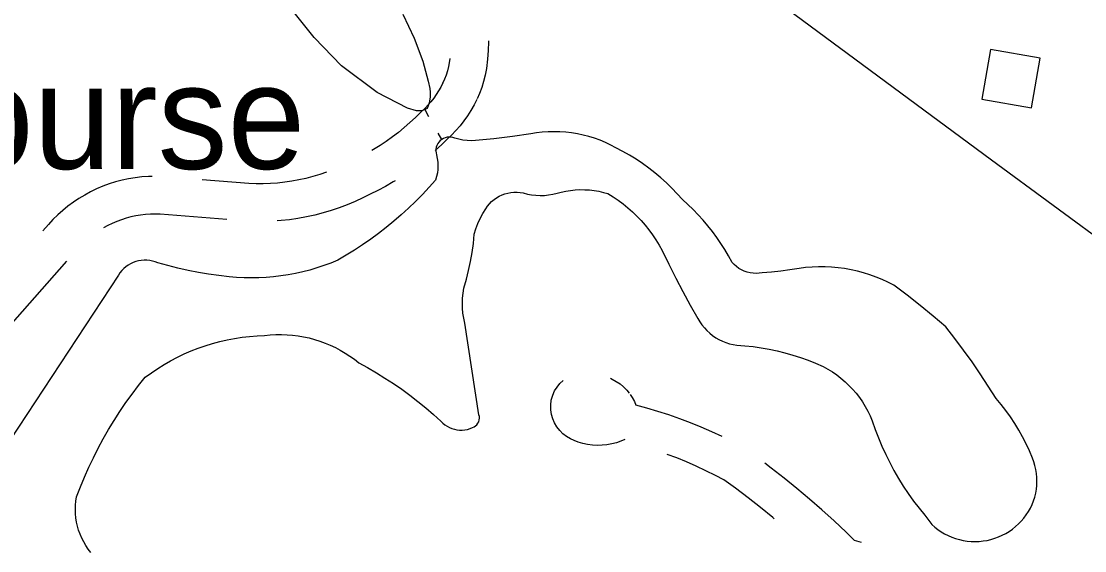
# Model space of a CAD drawing. Extents: x 3568792 to 3606828, y 529143 to 554785.
# Drawn here: x 3585665 to 3586510, y 536422 to 536843 of the extents above; entities that cross this region are included whole.
import ezdxf

# ---------------------------------------------------------------- set-up
doc = ezdxf.new("R2010")
doc.units = 0
for name, color, linetype in [('V-BLDG-IDEN', 7, 'Continuous'), ('V-BLDG-OTLN', 7, 'Continuous'), ('V-ROAD-CNTR', 7, 'Continuous'), ('V-SITE-OTLN', 7, 'Continuous'), ('V-TOPO-SHOR', 7, 'Continuous')]:
    doc.layers.add(name, color=color, linetype=linetype)

msp = doc.modelspace()

# ---------------------------------------------------------------- linework, layer by layer
at = {"layer": 'V-BLDG-OTLN'}
msp.add_lwpolyline([(3586474.63, 536813.33), (3586435.23, 536820.27), (3586428.3, 536780.87), (3586467.69, 536773.94)], close=True, dxfattribs=at)
at = {"layer": 'V-ROAD-CNTR'}
msp.add_line((3585700.82, 536652.21), (3585634.72, 536577.17), dxfattribs=at)
for points in [[(3586036.22, 536827.22), (3586036.22, 536826.5), (3586035.99, 536819.56), (3586035.52, 536812.63), (3586034.77, 536805.19), (3586033.66, 536799.86), (3586032.37, 536794.99), (3586030.84, 536790.2), (3586029.07, 536785.49), (3586027.21, 536781.23)], [(3586005.42, 536813.1), (3586005.08, 536809.79), (3586004.45, 536806.76), (3586003.56, 536803.38), (3586002.5, 536800.05), (3586001.26, 536796.78), (3585999.71, 536793.22)], [(3586000.04, 536793.92), (3585998.31, 536790.45), (3585996.59, 536787.4), (3585994.72, 536784.46), (3585992.71, 536781.61), (3585990.55, 536778.87), (3585988.25, 536776.25), (3585985.83, 536773.75), (3585982.8, 536770.94), (3585978.19, 536766.35), (3585973.81, 536762.25), (3585969.3, 536758.29), (3585964.66, 536754.49), (3585959.9, 536750.83), (3585955.03, 536747.32), (3585950.03, 536743.98), (3585944.94, 536740.79), (3585943.58, 536740)], [(3586026.89, 536780.53), (3586024.81, 536776.37), (3586022.34, 536771.99), (3586019.65, 536767.75), (3586016.74, 536763.64), (3586013.63, 536759.69), (3586010.32, 536755.91), (3586006.81, 536752.3), (3586003.61, 536749.33), (3585999.04, 536744.77), (3585993.95, 536740.01), (3585993.95, 536740)], [(3585768.83, 536719.54), (3585766.09, 536719.47), (3585760.77, 536719.08), (3585755.47, 536718.45), (3585750.21, 536717.57), (3585744.99, 536716.44), (3585739.84, 536715.08), (3585734.75, 536713.47), (3585729.74, 536711.62), (3585724.83, 536709.54), (3585720.02, 536707.24), (3585715.32, 536704.71), (3585710.75, 536701.96), (3585706.31, 536699), (3585702.01, 536695.84), (3585697.87, 536692.48), (3585693.89, 536688.93), (3585690.08, 536685.19), (3585686.55, 536681.4), (3585682.11, 536676.36)], [(3585907.55, 536722.76), (3585902.22, 536720.97), (3585896.74, 536719.35), (3585891.21, 536717.93), (3585885.63, 536716.71), (3585880.01, 536715.69), (3585874.35, 536714.87), (3585868.67, 536714.26), (3585862.98, 536713.85), (3585857.27, 536713.65), (3585851.55, 536713.66), (3585845.9, 536713.87), (3585808.72, 536716.89)], [(3585962.01, 536716.08), (3585960.43, 536715.1), (3585954.4, 536711.59), (3585948.26, 536708.28), (3585942.28, 536705.3), (3585936.5, 536702.38), (3585930.32, 536699.53), (3585924.05, 536696.91), (3585917.69, 536694.52), (3585911.25, 536692.36), (3585904.73, 536690.43), (3585898.15, 536688.74), (3585891.52, 536687.28), (3585884.83, 536686.07), (3585878.1, 536685.1), (3585871.35, 536684.37), (3585868.29, 536684.15)], [(3585828.36, 536685.19), (3585775.31, 536689.51), (3585771.47, 536689.59), (3585767.55, 536689.49), (3585763.63, 536689.21), (3585759.72, 536688.75), (3585755.86, 536688.1), (3585752.01, 536687.27), (3585748.21, 536686.26), (3585744.47, 536685.07), (3585740.79, 536683.72), (3585737.17, 536682.19), (3585733.62, 536680.49), (3585730.41, 536678.76)], [(3586133.21, 536559.08), (3586134.63, 536558.45), (3586137.81, 536556.66), (3586140.8, 536554.57), (3586143.59, 536552.22), (3586146.14, 536549.61), (3586147.99, 536547.34)], [(3586144.65, 536510.55), (3586141.49, 536509.17), (3586137.86, 536507.92), (3586134.15, 536506.95), (3586130.35, 536506.26), (3586126.53, 536505.88), (3586122.69, 536505.79), (3586118.86, 536506.01), (3586115.05, 536506.51), (3586111.28, 536507.31), (3586107.6, 536508.4), (3586104.22, 536509.69), (3586101.44, 536510.91), (3586098.33, 536512.76), (3586095.46, 536515), (3586092.9, 536517.58), (3586090.67, 536520.46), (3586088.83, 536523.59), (3586087.4, 536526.93), (3586086.4, 536530.43), (3586085.84, 536534.01), (3586085.73, 536537.64), (3586086.14, 536541.83), (3586087.36, 536545.78), (3586088.84, 536549.07), (3586090.75, 536552.13), (3586093.02, 536554.92), (3586095.53, 536557.3)], [(3586148.83, 536546.19), (3586150.45, 536543.74), (3586152.18, 536540.52), (3586153.3, 536537.84)], [(3586221.94, 536512.78), (3586213.69, 536516.59), (3586205.27, 536520.23), (3586196.78, 536523.68), (3586188.21, 536526.93), (3586179.56, 536529.97), (3586170.84, 536532.81), (3586162.05, 536535.44), (3586153.3, 536537.84)], [(3586263.31, 536447.47), (3586262.23, 536448.38), (3586252.5, 536456.3), (3586242.64, 536464.06), (3586232.64, 536471.65), (3586223.35, 536478.47), (3586216.7, 536481.93), (3586209.11, 536485.65), (3586201.43, 536489.2), (3586193.67, 536492.57), (3586185.83, 536495.75), (3586178.27, 536498.61)], [(3586332.62, 536428.52), (3586327.22, 536430.26), (3586320.43, 536436.82), (3586310.89, 536445.73), (3586301.19, 536454.48), (3586291.36, 536463.06), (3586281.37, 536471.48), (3586271.25, 536479.72), (3586260.99, 536487.8), (3586255.79, 536491.74)]]:
    msp.add_lwpolyline(points, dxfattribs=at)
at = {"layer": 'V-SITE-OTLN'}
msp.add_lwpolyline([(3586033.17, 537030.57), (3586436.07, 536732.6), (3586534.07, 536660.61), (3586574.95, 536651.44), (3586604.05, 536665.01), (3586653.22, 536710.35), (3586672.43, 536773.93), (3586709.85, 537017.14)], dxfattribs=at)
at = {"layer": 'V-TOPO-SHOR'}
for p, q in [((3585985.6, 536772.67), (3585988.66, 536767.17)), ((3585995.97, 536753.99), (3585998.88, 536748.75))]:
    msp.add_line(p, q, dxfattribs=at)
for points in [[(3585968.16, 536848.44), (3585977.13, 536829.23), (3585984.15, 536811.19), (3585988.43, 536795.12), (3585989.6, 536789.25), (3585989.99, 536786.5), (3585989.98, 536782.59), (3585989.19, 536777.89), (3585988.4, 536775.54), (3585987.61, 536773.58), (3585983.3, 536771.63), (3585978.99, 536771.64), (3585971.94, 536773.61), (3585947.68, 536786.19), (3585919.51, 536807.39), (3585897.61, 536829.76), (3585879.63, 536852.51)], [(3586227.07, 536656.31), (3586224.13, 536661.32), (3586221.02, 536666.23), (3586217.73, 536671.03), (3586214.29, 536675.71), (3586210.67, 536680.27), (3586206.91, 536684.7), (3586202.99, 536688.99), (3586198.92, 536693.15), (3586194.71, 536697.16), (3586190.36, 536701.02), (3586186.29, 536705.6), (3586182.06, 536710.04), (3586177.67, 536714.32), (3586173.12, 536718.43), (3586168.43, 536722.38), (3586163.6, 536726.15), (3586158.63, 536729.75), (3586153.54, 536733.16), (3586148.32, 536736.38), (3586142.99, 536739.41), (3586137.55, 536742.24), (3586133.42, 536744.42), (3586129.19, 536746.41), (3586124.88, 536748.2), (3586120.49, 536749.79), (3586116.03, 536751.18), (3586111.51, 536752.35), (3586106.94, 536753.32), (3586102.33, 536754.07), (3586097.7, 536754.61), (3586093.04, 536754.94), (3586088.37, 536755.05), (3586083.7, 536754.94), (3586079.04, 536754.62), (3586074.4, 536754.08), (3586069.79, 536753.33), (3586055.2, 536751.27), (3586040.57, 536749.46), (3586025.91, 536747.92), (3586022.58, 536747.85), (3586019.25, 536748.02), (3586015.95, 536748.42), (3586012.68, 536749.05), (3586009.46, 536749.91), (3586008, 536750.42), (3586006.48, 536750.71), (3586004.93, 536750.79), (3586003.39, 536750.64), (3586001.89, 536750.27), (3586000.45, 536749.69), (3585999.12, 536748.92), (3585997.9, 536747.95), (3585996.84, 536746.83), (3585995.95, 536745.57), (3585995.25, 536744.19), (3585994.75, 536742.72), (3585994.46, 536741.2), (3585994.4, 536739.66), (3585994.56, 536738.11), (3585994.94, 536736.61), (3585995.58, 536733.78), (3585995.97, 536730.91), (3585996.1, 536728.01), (3585995.98, 536725.11), (3585995.61, 536722.24), (3585994.99, 536719.4), (3585994.12, 536716.64), (3585988.98, 536710.82), (3585983.68, 536705.14), (3585978.23, 536699.61), (3585972.64, 536694.22), (3585966.9, 536688.98), (3585961.03, 536683.9), (3585955.02, 536678.97), (3585948.89, 536674.21), (3585942.63, 536669.61), (3585936.25, 536665.18), (3585929.76, 536660.92), (3585923.16, 536656.83), (3585916.45, 536652.92), (3585911.01, 536650.68), (3585905.5, 536648.64), (3585899.93, 536646.78), (3585894.29, 536645.11), (3585888.6, 536643.63), (3585882.87, 536642.35), (3585877.09, 536641.27), (3585871.28, 536640.38), (3585865.44, 536639.69), (3585859.58, 536639.2), (3585853.72, 536638.91), (3585847.84, 536638.82)], [(3586003.32, 536521), (3586005.17, 536519.99), (3586007.12, 536519.17), (3586009.13, 536518.54), (3586011.2, 536518.12), (3586013.3, 536517.9), (3586015.41, 536517.89), (3586017.51, 536518.1), (3586019.58, 536518.5), (3586021.6, 536519.12), (3586023.55, 536519.93), (3586024.83, 536520.49), (3586026, 536521.26), (3586027.02, 536522.23), (3586027.85, 536523.35), (3586028.48, 536524.61), (3586028.88, 536525.95), (3586029.05, 536527.34), (3586028.98, 536528.74), (3586028.66, 536530.1), (3586017.43, 536602.99), (3586016.57, 536606.9), (3586015.95, 536610.86), (3586015.59, 536614.85), (3586015.49, 536618.86), (3586015.64, 536622.86), (3586016.04, 536626.85), (3586016.69, 536630.8), (3586018.67, 536637.79), (3586020.41, 536644.84), (3586021.92, 536651.94), (3586023.18, 536659.09), (3586024.21, 536666.27), (3586024.99, 536673.49), (3586026.3, 536677.77), (3586027.86, 536681.96), (3586029.68, 536686.04), (3586031.74, 536690.01), (3586034.04, 536693.84), (3586035.45, 536695.85), (3586037.03, 536697.73), (3586038.77, 536699.47), (3586040.64, 536701.05), (3586042.65, 536702.46), (3586044.77, 536703.69), (3586046.99, 536704.74), (3586049.29, 536705.59), (3586051.66, 536706.23), (3586054.07, 536706.67), (3586056.52, 536706.91), (3586058.97, 536706.92), (3586061.42, 536706.73), (3586063.84, 536706.33), (3586067.14, 536705.49), (3586070.49, 536704.88), (3586073.87, 536704.5), (3586077.27, 536704.35), (3586080.68, 536704.43), (3586084.07, 536704.74), (3586087.43, 536705.29), (3586090.75, 536706.06), (3586094, 536707.06), (3586097.69, 536707.84), (3586101.41, 536708.42), (3586105.16, 536708.8), (3586108.92, 536708.98), (3586112.69, 536708.95), (3586116.45, 536708.73), (3586120.2, 536708.3), (3586123.91, 536707.67), (3586127.59, 536706.84), (3586131.22, 536705.82), (3586135.36, 536703.28), (3586139.39, 536700.56), (3586143.3, 536697.68), (3586147.08, 536694.62), (3586150.72, 536691.41), (3586154.22, 536688.04), (3586157.58, 536684.53), (3586160.77, 536680.87), (3586163.81, 536677.07), (3586166.68, 536673.15), (3586169.37, 536669.11), (3586171.89, 536664.95), (3586174.23, 536660.69), (3586179.54, 536649.67), (3586185.05, 536638.74), (3586190.75, 536627.92), (3586196.65, 536617.2), (3586202.73, 536606.58), (3586204.23, 536603.99)], [(3585847.84, 536638.82), (3585841.96, 536638.93), (3585836.09, 536639.24), (3585830.24, 536639.75), (3585822.01, 536640.66), (3585813.81, 536641.8), (3585805.65, 536643.16), (3585797.52, 536644.74), (3585789.45, 536646.55), (3585781.42, 536648.58), (3585773.46, 536650.82), (3585771.37, 536651.63), (3585769.22, 536652.26), (3585767.02, 536652.69), (3585764.79, 536652.92), (3585762.55, 536652.95), (3585760.32, 536652.77), (3585758.11, 536652.4), (3585755.95, 536651.84), (3585753.84, 536651.08), (3585751.81, 536650.13), (3585749.87, 536649.01), (3585748.04, 536647.72), (3585746.34, 536646.26), (3585744.77, 536644.66), (3585743.35, 536642.93), (3585742.1, 536641.08), (3585622.69, 536459.91)], [(3586388.52, 536442.9), (3586390.9, 536440.8), (3586393.41, 536438.86), (3586396.03, 536437.09), (3586398.76, 536435.48), (3586401.59, 536434.05), (3586404.5, 536432.81), (3586407.49, 536431.74), (3586410.53, 536430.87), (3586413.63, 536430.2), (3586416.76, 536429.72), (3586419.92, 536429.44), (3586423.08, 536429.36), (3586426.25, 536429.48), (3586429.4, 536429.8), (3586432.53, 536430.32), (3586435.61, 536431.03), (3586438.65, 536431.94), (3586441.62, 536433.04), (3586444.52, 536434.33), (3586447.32, 536435.8), (3586450.03, 536437.43), (3586452.64, 536439.24), (3586455.12, 536441.21), (3586457.48, 536443.31), (3586459.7, 536445.56), (3586461.76, 536447.95), (3586463.65, 536450.48), (3586465.38, 536453.13), (3586466.92, 536455.89), (3586468.27, 536458.74), (3586469.43, 536461.68), (3586470.39, 536464.69), (3586471.15, 536467.76), (3586471.7, 536470.87), (3586472.04, 536474.01), (3586472.16, 536477.17), (3586472.08, 536480.32), (3586471.78, 536483.47), (3586471.28, 536486.59), (3586470.57, 536489.66), (3586469.65, 536492.69), (3586468.53, 536495.64), (3586466.15, 536501.37), (3586463.55, 536507), (3586460.74, 536512.53), (3586457.71, 536517.95), (3586454.49, 536523.25), (3586451.06, 536528.42), (3586447.44, 536533.46), (3586443.62, 536538.35), (3586439.63, 536543.09), (3586433.47, 536552.9), (3586427.12, 536562.59), (3586420.56, 536572.14), (3586413.82, 536581.56), (3586406.89, 536590.83), (3586399.77, 536599.97), (3586389.68, 536608.56), (3586379.4, 536616.92), (3586368.94, 536625.05), (3586358.3, 536632.95), (3586353.71, 536635.35), (3586349.01, 536637.54), (3586344.23, 536639.53), (3586339.36, 536641.31), (3586334.42, 536642.88), (3586329.42, 536644.23), (3586324.36, 536645.37), (3586319.25, 536646.28), (3586314.12, 536646.97), (3586308.96, 536647.44), (3586303.78, 536647.68), (3586298.6, 536647.7), (3586293.42, 536647.49), (3586288.25, 536647.05), (3586283.11, 536646.4), (3586275.81, 536645.18), (3586268.47, 536644.2), (3586261.11, 536643.44), (3586253.72, 536642.92), (3586251.34, 536642.55), (3586248.93, 536642.4), (3586246.52, 536642.5), (3586244.13, 536642.83), (3586241.79, 536643.39), (3586239.51, 536644.18), (3586237.32, 536645.19), (3586235.24, 536646.41), (3586233.28, 536647.82), (3586231.48, 536649.42), (3586229.84, 536651.19), (3586227.07, 536656.31)], [(3586204.23, 536603.99), (3586205.93, 536601.52), (3586207.8, 536599.17), (3586209.83, 536596.98), (3586212.03, 536594.94), (3586214.37, 536593.06), (3586216.84, 536591.36), (3586219.43, 536589.86), (3586222.12, 536588.55), (3586224.91, 536587.44), (3586227.77, 536586.53), (3586230.68, 536585.84), (3586233.64, 536585.37), (3586240.08, 536584.92), (3586246.5, 536584.25), (3586252.9, 536583.36), (3586259.26, 536582.24), (3586265.58, 536580.91), (3586271.84, 536579.36), (3586278.05, 536577.59), (3586284.2, 536575.61), (3586290.27, 536573.42), (3586296.26, 536571.01), (3586302.17, 536568.41), (3586305.9, 536566.37), (3586309.52, 536564.14), (3586313.02, 536561.73), (3586316.39, 536559.14), (3586319.63, 536556.38), (3586322.72, 536553.46), (3586325.65, 536550.39), (3586328.42, 536547.17), (3586331.02, 536543.8), (3586333.45, 536540.31), (3586335.69, 536536.7), (3586337.75, 536532.98), (3586339.61, 536529.16), (3586341.27, 536525.24), (3586343.6, 536518.44), (3586346.16, 536511.71), (3586348.93, 536505.07), (3586351.91, 536498.53), (3586355.11, 536492.08), (3586358.5, 536485.74), (3586362.1, 536479.51), (3586365.91, 536473.4), (3586369.9, 536467.41), (3586374.09, 536461.56), (3586378.46, 536455.85), (3586383.01, 536450.28), (3586388.52, 536442.9)], [(3585720.27, 536420.74), (3585718.2, 536423.38), (3585716.29, 536426.16), (3585714.57, 536429.05), (3585713.04, 536432.04), (3585711.69, 536435.12), (3585710.54, 536438.28), (3585709.6, 536441.51), (3585708.87, 536444.79), (3585708.34, 536448.11), (3585708.02, 536451.46), (3585707.92, 536454.82), (3585708.02, 536458.18), (3585708.35, 536461.53), (3585708.88, 536464.85), (3585711.92, 536472.76), (3585715.15, 536480.6), (3585718.6, 536488.34), (3585722.23, 536496), (3585726.07, 536503.56), (3585730.1, 536511.01), (3585734.32, 536518.36), (3585738.73, 536525.6), (3585743.33, 536532.72), (3585748.1, 536539.72), (3585753.06, 536546.6), (3585758.2, 536553.34), (3585763.5, 536559.95), (3585768.35, 536563.49), (3585773.34, 536566.85), (3585778.44, 536570.02), (3585783.65, 536573), (3585788.97, 536575.79), (3585794.39, 536578.39), (3585799.9, 536580.78), (3585805.5, 536582.96), (3585811.17, 536584.95), (3585816.91, 536586.71), (3585822.71, 536588.28), (3585828.56, 536589.62), (3585834.46, 536590.75), (3585840.4, 536591.66), (3585846.37, 536592.35), (3585852.36, 536592.83), (3585858.36, 536593.08), (3585862.78, 536593.54), (3585867.22, 536593.79), (3585871.67, 536593.85), (3585876.12, 536593.7), (3585880.55, 536593.35), (3585884.96, 536592.81), (3585889.35, 536592.06), (3585893.7, 536591.11), (3585897.99, 536589.97), (3585902.24, 536588.64), (3585906.42, 536587.11), (3585910.52, 536585.4), (3585914.54, 536583.5), (3585918.47, 536581.42), (3585922.31, 536579.17), (3585926.04, 536576.75), (3585929.65, 536574.16), (3585933.15, 536571.41), (3585940.18, 536567.53), (3585947.12, 536563.49), (3585953.95, 536559.26), (3585960.68, 536554.87), (3585967.29, 536550.31), (3585973.78, 536545.58), (3585980.15, 536540.68), (3585986.39, 536535.63), (3585992.51, 536530.43), (3585998.49, 536525.06), (3585999.96, 536523.55), (3586001.58, 536522.2), (3586003.32, 536521)]]:
    msp.add_lwpolyline(points, dxfattribs=at)

# ---------------------------------------------------------------- texts
at = {"layer": 'V-BLDG-IDEN'}
msp.add_text('Golf Course', height=82.9998, dxfattribs=at).set_placement((3585298.42, 536725.49))

doc.saveas('drawing.dxf')
